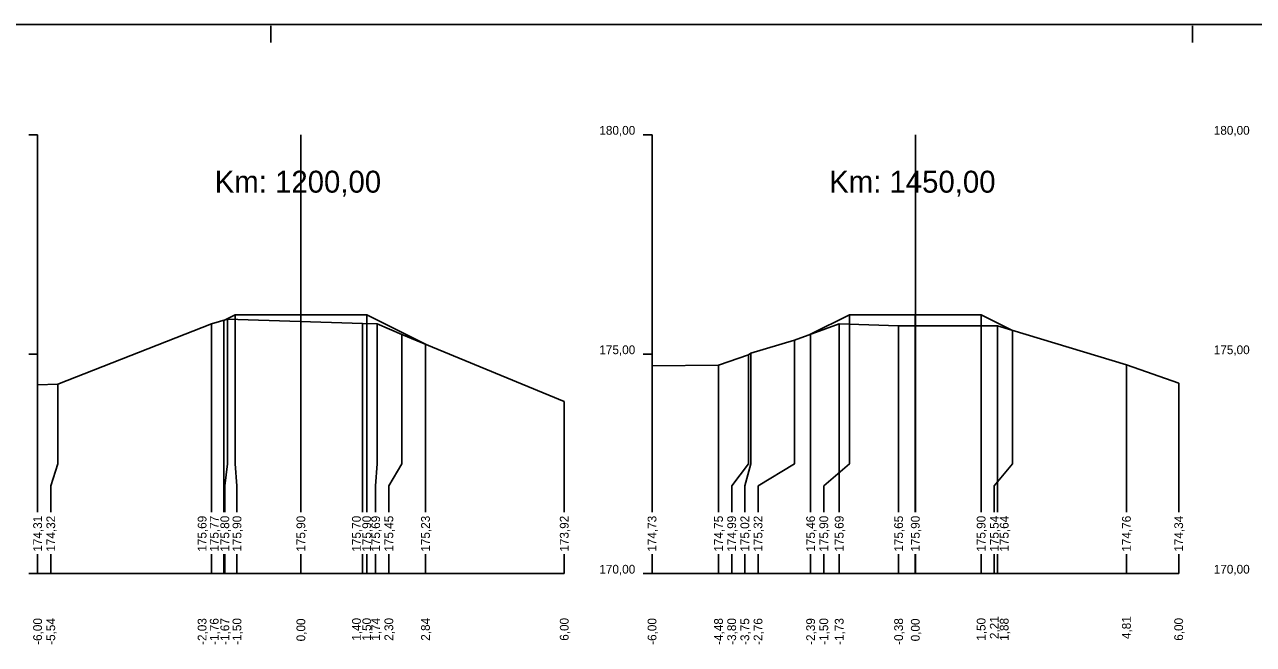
# Model space of a CAD drawing. Extents: x -614174 to -599765, y -1185887 to -1181080.
# Drawn here: x -612634.33 to -612606.33, y -1184200.85 to -1184186.72 of the extents above; entities that cross this region are included whole.
import ezdxf

# ---------------------------------------------------------------- set-up
doc = ezdxf.new("R2010")
doc.units = 0
for name, color, linetype in [('11', 7, 'Continuous'), ('16', 7, 'Continuous'), ('21', 7, 'Continuous'), ('28', 7, 'Continuous'), ('59', 7, 'Continuous'), ('8', 7, 'Continuous'), ('návrh', 7, 'Continuous')]:
    doc.layers.add(name, color=color, linetype=linetype)

msp = doc.modelspace()

# ---------------------------------------------------------------- linework, layer by layer
for points in [[(-612629.786, -1184193.463), (-612629.53, -1184193.335), (-612628.03, -1184193.335), (-612626.53, -1184193.335), (-612625.191, -1184194.004)], [(-612629.53, -1184193.335), (-612629.53, -1184193.335)], [(-612628.03, -1184193.335), (-612628.03, -1184193.335)], [(-612626.53, -1184193.335), (-612626.53, -1184193.335)], [(-612616.415, -1184193.777), (-612615.53, -1184193.335), (-612614.03, -1184193.335), (-612612.53, -1184193.335), (-612611.817, -1184193.691)], [(-612615.53, -1184193.335), (-612615.53, -1184193.335)], [(-612614.03, -1184193.335), (-612614.03, -1184193.335)], [(-612612.53, -1184193.335), (-612612.53, -1184193.335)], [(-612634.029, -1184194.929), (-612633.57, -1184194.914), (-612630.063, -1184193.544), (-612629.7, -1184193.437), (-612626.626, -1184193.537), (-612626.288, -1184193.542), (-612625.728, -1184193.782), (-612622.029, -1184195.311)], [(-612629.787, -1184193.463), (-612629.786, -1184193.463), (-612629.786, -1184193.463)], [(-612620.029, -1184194.5), (-612618.514, -1184194.486), (-612617.832, -1184194.247), (-612617.777, -1184194.212), (-612616.786, -1184193.913), (-612615.764, -1184193.539), (-612614.41, -1184193.588), (-612612.154, -1184193.589), (-612609.22, -1184194.477), (-612608.029, -1184194.891)], [(-612616.415, -1184193.777), (-612616.415, -1184193.777), (-612616.414, -1184193.777)]]:
    msp.add_lwpolyline(points)
at = {"layer": '11'}
for points in [[(-612629.53, -1184193.335), (-612629.53, -1184196.734), (-612629.486, -1184197.234), (-612629.486, -1184197.835)], [(-612628.03, -1184193.335), (-612628.03, -1184196.734), (-612628.03, -1184197.234), (-612628.03, -1184197.835)], [(-612626.53, -1184193.335), (-612626.53, -1184196.734), (-612626.53, -1184197.234), (-612626.53, -1184197.835)], [(-612615.53, -1184193.335), (-612615.53, -1184196.734), (-612616.115, -1184197.234), (-612616.115, -1184197.835)], [(-612614.03, -1184193.335), (-612614.03, -1184196.734), (-612614.03, -1184197.234), (-612614.03, -1184197.835)], [(-612612.53, -1184193.335), (-612612.53, -1184196.734), (-612612.53, -1184197.234), (-612612.53, -1184197.835)], [(-612630.063, -1184193.544), (-612630.063, -1184196.734), (-612630.063, -1184197.234), (-612630.063, -1184197.835)], [(-612629.786, -1184193.463), (-612629.786, -1184196.734), (-612629.786, -1184197.234), (-612629.786, -1184197.835)], [(-612629.7, -1184193.437), (-612629.7, -1184196.734), (-612629.763, -1184197.234), (-612629.763, -1184197.835)], [(-612626.626, -1184193.537), (-612626.626, -1184196.734), (-612626.626, -1184197.234), (-612626.626, -1184197.835)], [(-612626.288, -1184193.542), (-612626.288, -1184196.734), (-612626.326, -1184197.234), (-612626.326, -1184197.835)], [(-612615.764, -1184193.539), (-612615.764, -1184196.734), (-612615.764, -1184197.234), (-612615.764, -1184197.835)], [(-612614.41, -1184193.588), (-612614.41, -1184196.734), (-612614.41, -1184197.234), (-612614.41, -1184197.835)], [(-612612.154, -1184193.589), (-612612.154, -1184196.734), (-612612.154, -1184197.234), (-612612.154, -1184197.835)], [(-612625.728, -1184193.782), (-612625.728, -1184196.734), (-612626.026, -1184197.234), (-612626.026, -1184197.835)], [(-612616.786, -1184193.913), (-612616.786, -1184196.734), (-612617.614, -1184197.234), (-612617.614, -1184197.835)], [(-612616.415, -1184193.777), (-612616.415, -1184196.734), (-612616.415, -1184197.234), (-612616.415, -1184197.835)], [(-612611.817, -1184193.691), (-612611.817, -1184196.734), (-612612.23, -1184197.234), (-612612.23, -1184197.835)], [(-612625.191, -1184194.004), (-612625.191, -1184196.734), (-612625.191, -1184197.234), (-612625.191, -1184197.835)], [(-612617.832, -1184194.247), (-612617.832, -1184196.734), (-612618.214, -1184197.234), (-612618.214, -1184197.835)], [(-612617.777, -1184194.212), (-612617.777, -1184196.734), (-612617.914, -1184197.234), (-612617.914, -1184197.835)], [(-612609.22, -1184194.477), (-612609.22, -1184196.734), (-612609.22, -1184197.234), (-612609.22, -1184197.835)], [(-612620.029, -1184194.5), (-612620.029, -1184196.734), (-612620.029, -1184197.234), (-612620.029, -1184197.835)], [(-612618.514, -1184194.486), (-612618.514, -1184196.734), (-612618.514, -1184197.234), (-612618.514, -1184197.835)], [(-612634.029, -1184194.929), (-612634.029, -1184196.734), (-612634.029, -1184197.234), (-612634.029, -1184197.835)], [(-612633.57, -1184194.914), (-612633.57, -1184196.734), (-612633.729, -1184197.234), (-612633.729, -1184197.835)], [(-612608.029, -1184194.891), (-612608.029, -1184196.734), (-612608.029, -1184197.234), (-612608.029, -1184197.835)], [(-612622.029, -1184195.311), (-612622.029, -1184196.734), (-612622.029, -1184197.234), (-612622.029, -1184197.835)], [(-612634.029, -1184198.794), (-612634.029, -1184199.234)], [(-612633.729, -1184198.794), (-612633.729, -1184199.234)], [(-612630.063, -1184198.794), (-612630.063, -1184199.234)], [(-612629.786, -1184198.794), (-612629.786, -1184199.234)], [(-612629.763, -1184198.794), (-612629.763, -1184199.234)], [(-612629.486, -1184198.794), (-612629.486, -1184199.234)], [(-612628.03, -1184198.794), (-612628.03, -1184199.234)], [(-612626.626, -1184198.794), (-612626.626, -1184199.234)], [(-612626.53, -1184198.794), (-612626.53, -1184199.234)], [(-612626.326, -1184198.794), (-612626.326, -1184199.234)], [(-612626.026, -1184198.794), (-612626.026, -1184199.234)], [(-612625.191, -1184198.794), (-612625.191, -1184199.234)], [(-612622.029, -1184198.794), (-612622.029, -1184199.234)], [(-612620.029, -1184198.794), (-612620.029, -1184199.234)], [(-612618.514, -1184198.794), (-612618.514, -1184199.234)], [(-612618.214, -1184198.794), (-612618.214, -1184199.234)], [(-612617.914, -1184198.794), (-612617.914, -1184199.234)], [(-612617.614, -1184198.794), (-612617.614, -1184199.234)], [(-612616.415, -1184198.794), (-612616.415, -1184199.234)], [(-612616.115, -1184198.794), (-612616.115, -1184199.234)], [(-612615.764, -1184198.794), (-612615.764, -1184199.234)], [(-612614.41, -1184198.794), (-612614.41, -1184199.234)], [(-612614.03, -1184198.794), (-612614.03, -1184199.234)], [(-612612.53, -1184198.794), (-612612.53, -1184199.234)], [(-612612.23, -1184198.794), (-612612.23, -1184199.234)], [(-612612.154, -1184198.794), (-612612.154, -1184199.234)], [(-612609.22, -1184198.794), (-612609.22, -1184199.234)], [(-612608.029, -1184198.794), (-612608.029, -1184199.234)]]:
    msp.add_lwpolyline(points, dxfattribs=at)
at = {"layer": '16'}
for p, q in [((-612634.029, -1184199.234), (-612622.029, -1184199.234)), ((-612620.029, -1184199.234), (-612608.029, -1184199.234))]:
    msp.add_line(p, q, dxfattribs=at)
for points in [[(-612611.816, -1184193.691), (-612611.817, -1184193.691), (-612611.817, -1184193.691)], [(-612625.191, -1184194.004), (-612625.191, -1184194.004), (-612625.191, -1184194.004)]]:
    msp.add_lwpolyline(points, dxfattribs=at)
at = {"layer": '21'}
for p, q in [((-612634.229, -1184189.234), (-612634.029, -1184189.234)), ((-612620.229, -1184189.234), (-612620.029, -1184189.234)), ((-612634.229, -1184194.234), (-612634.029, -1184194.234)), ((-612620.229, -1184194.234), (-612620.029, -1184194.234)), ((-612634.229, -1184199.234), (-612634.029, -1184199.234)), ((-612620.229, -1184199.234), (-612620.029, -1184199.234))]:
    msp.add_line(p, q, dxfattribs=at)
at = {"layer": '28'}
for p, q in [((-612628.029, -1184197.835), (-612628.029, -1184189.234)), ((-612614.029, -1184197.835), (-612614.029, -1184189.234)), ((-612628.029, -1184199.234), (-612628.029, -1184198.794)), ((-612614.029, -1184199.234), (-612614.029, -1184198.794))]:
    msp.add_line(p, q, dxfattribs=at)
at = {"layer": '8'}
for p, q in [((-612634.029, -1184197.835), (-612634.029, -1184189.234)), ((-612620.029, -1184197.835), (-612620.029, -1184189.234)), ((-612634.029, -1184199.234), (-612634.029, -1184198.794)), ((-612620.029, -1184199.234), (-612620.029, -1184198.794))]:
    msp.add_line(p, q, dxfattribs=at)
at = {"layer": 'návrh'}
for p, q in [((-612691.713, -1184186.724), (-612565.713, -1184186.724)), ((-612628.713, -1184187.134), (-612628.713, -1184186.753)), ((-612607.713, -1184187.134), (-612607.713, -1184186.753))]:
    msp.add_line(p, q, dxfattribs=at)

# ---------------------------------------------------------------- texts
at = {"layer": '16'}
for s, p in [('174,31', (-612633.929, -1184198.734)), ('174,32', (-612633.629, -1184198.734)), ('175,69', (-612630.181, -1184198.734)), ('175,77', (-612629.904, -1184198.734)), ('175,80', (-612629.663, -1184198.734)), ('175,90', (-612629.386, -1184198.734)), ('175,90', (-612627.93, -1184198.734)), ('175,70', (-612626.664, -1184198.734)), ('175,90', (-612626.43, -1184198.734)), ('175,69', (-612626.226, -1184198.734)), ('175,45', (-612625.926, -1184198.734)), ('175,23', (-612625.091, -1184198.734)), ('173,92', (-612621.929, -1184198.734)), ('174,73', (-612619.929, -1184198.734)), ('174,75', (-612618.414, -1184198.734)), ('174,99', (-612618.114, -1184198.734)), ('175,02', (-612617.814, -1184198.734)), ('175,32', (-612617.514, -1184198.734)), ('175,46', (-612616.315, -1184198.734)), ('175,90', (-612616.015, -1184198.734)), ('175,69', (-612615.664, -1184198.734)), ('175,65', (-612614.31, -1184198.734)), ('175,90', (-612613.93, -1184198.734)), ('175,90', (-612612.43, -1184198.734)), ('175,54', (-612612.13, -1184198.734)), ('175,64', (-612611.905, -1184198.734)), ('174,76', (-612609.12, -1184198.734)), ('174,34', (-612607.929, -1184198.734))]:
    msp.add_text(s, height=0.2, rotation=90, dxfattribs=at).set_placement(p)
at = {"layer": '21'}
for s, p in [('180,00', (-612621.229, -1184189.234)), ('180,00', (-612607.229, -1184189.234)), ('175,00', (-612621.229, -1184194.234)), ('175,00', (-612607.229, -1184194.234)), ('170,00', (-612621.229, -1184199.234)), ('170,00', (-612607.229, -1184199.234))]:
    msp.add_text(s, height=0.2, dxfattribs=at).set_placement(p)
at = {"layer": '28'}
for s, p in [('Km: 1200,00', (-612629.993, -1184190.554)), ('Km: 1450,00', (-612615.993, -1184190.554))]:
    msp.add_text(s, height=0.5, dxfattribs=at).set_placement(p)
at = {"layer": '59'}
for s, p in [('-6,00', (-612633.929, -1184200.857)), ('-5,54', (-612633.629, -1184200.857)), ('-2,03', (-612630.181, -1184200.858)), ('-1,76', (-612629.904, -1184200.858)), ('-1,67', (-612629.663, -1184200.858)), ('-1,50', (-612629.386, -1184200.857)), ('0,00', (-612627.93, -1184200.777)), ('1,40', (-612626.664, -1184200.764)), ('1,50', (-612626.43, -1184200.764)), ('1,74', (-612626.226, -1184200.764)), ('2,30', (-612625.926, -1184200.764)), ('2,84', (-612625.091, -1184200.764)), ('6,00', (-612621.929, -1184200.764)), ('-6,00', (-612619.929, -1184200.857)), ('-4,48', (-612618.414, -1184200.858)), ('-3,80', (-612618.114, -1184200.857)), ('-3,75', (-612617.814, -1184200.859)), ('-2,76', (-612617.514, -1184200.858)), ('-2,39', (-612616.315, -1184200.858)), ('-1,50', (-612616.015, -1184200.857)), ('-1,73', (-612615.664, -1184200.858)), ('-0,38', (-612614.31, -1184200.858)), ('0,00', (-612613.93, -1184200.777)), ('1,50', (-612612.43, -1184200.764)), ('2,21', (-612612.13, -1184200.726)), ('1,88', (-612611.905, -1184200.765)), ('4,81', (-612609.12, -1184200.726)), ('6,00', (-612607.929, -1184200.764))]:
    msp.add_text(s, height=0.2, rotation=90, dxfattribs=at).set_placement(p)

doc.saveas('drawing.dxf')
